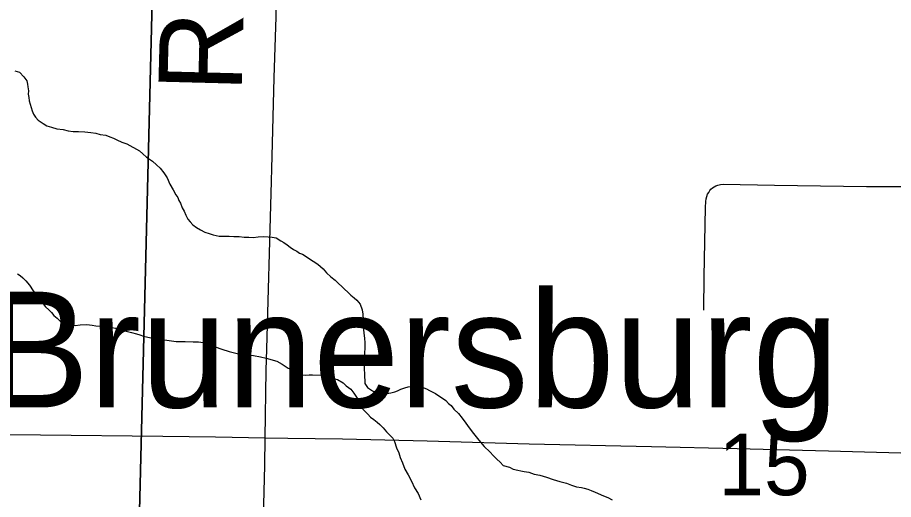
# Model space of a CAD drawing. Extents: x 2.4 to 73.1, y 4.5 to 25.6.
# Drawn here: x 47.5808 to 47.8792, y 23.2926 to 23.4568 of the extents above; entities that cross this region are included whole.
import ezdxf

# ---------------------------------------------------------------- set-up
doc = ezdxf.new("R2010")
doc.units = 0
for name, color, linetype in [('GM_X_Minor_River', 7, 'Continuous'), ('GM_X_Section', 7, 'Continuous'), ('GM_X_Section_Text', 7, 'Continuous'), ('GM_X_Township_Road', 7, 'Continuous'), ('GM_X_Township_Road_Text', 7, 'Continuous'), ('GM_X_Unincorporated_Text', 7, 'Continuous')]:
    doc.layers.add(name, color=color, linetype=linetype)

msp = doc.modelspace()

# ---------------------------------------------------------------- linework, layer by layer
at = {"layer": 'GM_X_Minor_River'}
for points in [[(47.5799, 23.4386), (47.58141, 23.43818), (47.58289, 23.43662), (47.58399, 23.43527), (47.58416, 23.43412), (47.58432, 23.43317), (47.58448, 23.43184), (47.58445, 23.4307), (47.58461, 23.42955), (47.58477, 23.42841), (47.58512, 23.42726), (47.58547, 23.42612), (47.58582, 23.42497), (47.58617, 23.42382), (47.58691, 23.42285), (47.58783, 23.42188), (47.58951, 23.4207), (47.59082, 23.41991), (47.59233, 23.41949), (47.59422, 23.41887), (47.5963, 23.41863), (47.598, 23.41821), (47.5997, 23.41797), (47.6016, 23.41792), (47.60369, 23.41787), (47.60577, 23.41763), (47.60747, 23.4174), (47.60898, 23.41698), (47.61088, 23.41674), (47.61219, 23.41614), (47.61351, 23.41572), (47.61463, 23.41513), (47.61632, 23.41432), (47.61802, 23.41371), (47.62232, 23.41133), (47.62344, 23.41035), (47.62474, 23.40918), (47.62679, 23.4078), (47.62809, 23.40662), (47.62939, 23.40545), (47.63068, 23.4039), (47.63178, 23.40216), (47.63268, 23.40005), (47.63377, 23.39813), (47.63467, 23.3964), (47.63541, 23.39543), (47.63576, 23.39447), (47.63631, 23.39351), (47.63684, 23.39197), (47.63757, 23.39082), (47.63811, 23.38947), (47.63883, 23.38813), (47.63957, 23.38716), (47.64049, 23.38619), (47.6418, 23.38521), (47.64311, 23.38441), (47.6446, 23.38362), (47.64611, 23.3832), (47.64743, 23.38278), (47.64951, 23.38235), (47.65103, 23.38231), (47.65293, 23.38227), (47.65445, 23.38223), (47.65634, 23.38218), (47.65805, 23.38195), (47.65957, 23.38191), (47.66109, 23.38187), (47.6628, 23.38202), (47.6647, 23.38216), (47.66622, 23.38212), (47.66754, 23.3819), (47.66887, 23.38167), (47.67055, 23.38068), (47.67149, 23.38009)], [(47.67149, 23.38009), (47.67261, 23.3793), (47.67373, 23.37851), (47.67485, 23.37772), (47.67597, 23.37713), (47.6769, 23.37653), (47.67784, 23.37613), (47.67878, 23.37554), (47.6799, 23.37475), (47.68308, 23.37277), (47.68401, 23.37199), (47.68494, 23.3712), (47.68604, 23.36985), (47.68753, 23.36848), (47.68902, 23.3673), (47.69013, 23.36614), (47.69124, 23.36516), (47.69217, 23.36419), (47.69328, 23.36321), (47.6944, 23.36223), (47.69551, 23.36125), (47.69644, 23.36047), (47.69755, 23.35912), (47.69826, 23.3572), (47.69841, 23.35568), (47.69855, 23.35377), (47.6985, 23.35169), (47.69882, 23.34921), (47.69896, 23.3475), (47.69911, 23.34598), (47.69907, 23.34427), (47.69902, 23.34237), (47.69897, 23.34029), (47.69892, 23.33839), (47.69888, 23.33687), (47.69904, 23.33554), (47.69901, 23.33421), (47.69917, 23.33326), (47.69914, 23.33212), (47.70006, 23.33077), (47.70174, 23.32958), (47.70268, 23.32918), (47.704, 23.32896), (47.70533, 23.32873), (47.70665, 23.3287), (47.70799, 23.32886), (47.70933, 23.3292), (47.71028, 23.32956), (47.71144, 23.3301), (47.71278, 23.33063), (47.71393, 23.33098), (47.71526, 23.33114), (47.71717, 23.33128), (47.71811, 23.33107), (47.71924, 23.33066), (47.72018, 23.33026), (47.72111, 23.32966), (47.72205, 23.32926), (47.72318, 23.32866), (47.7243, 23.32787), (47.72561, 23.32708), (47.72673, 23.32629), (47.72765, 23.32532), (47.72858, 23.32454), (47.7295, 23.32338), (47.73098, 23.32182), (47.73227, 23.32027), (47.73356, 23.31853), (47.73466, 23.31698), (47.73613, 23.31505), (47.73797, 23.31272), (47.73981, 23.31059), (47.74167, 23.30883), (47.74296, 23.30747), (47.74407, 23.3063), (47.74519, 23.30532), (47.7463, 23.30416), (47.74837, 23.30353), (47.74969, 23.30293), (47.7512, 23.30251), (47.75233, 23.3023), (47.75346, 23.30208), (47.75498, 23.30185), (47.75686, 23.30123), (47.75875, 23.3008), (47.76101, 23.30018), (47.76327, 23.29936), (47.76554, 23.29873), (47.7678, 23.29811), (47.76949, 23.29749), (47.77119, 23.29688), (47.77289, 23.29665), (47.77383, 23.29644), (47.77515, 23.29602), (47.77628, 23.29561), (47.7776, 23.29501), (47.78042, 23.2938), (47.78192, 23.29319), (47.78342, 23.2924)], [(47.58076, 23.36946), (47.5817, 23.36887), (47.58263, 23.36808), (47.58356, 23.36711), (47.58485, 23.36556), (47.58613, 23.36363), (47.5876, 23.36169), (47.58907, 23.35975), (47.59036, 23.3582), (47.59147, 23.35723), (47.5924, 23.35625), (47.59313, 23.35528), (47.59425, 23.35431), (47.59555, 23.35313), (47.59705, 23.35234), (47.59856, 23.35211), (47.60046, 23.35187), (47.60217, 23.35202), (47.60445, 23.35215), (47.60616, 23.35192), (47.60748, 23.35169), (47.60938, 23.35164), (47.61165, 23.3514), (47.61411, 23.35095), (47.61694, 23.35012), (47.61958, 23.34949), (47.62128, 23.34906), (47.62241, 23.34866), (47.62373, 23.34824), (47.62467, 23.34803), (47.62618, 23.34761), (47.62864, 23.34717), (47.63167, 23.3469), (47.63489, 23.34644), (47.63792, 23.34636), (47.64058, 23.3463), (47.64248, 23.34625), (47.64399, 23.34602), (47.6455, 23.3456), (47.64813, 23.34458), (47.65039, 23.34377), (47.65284, 23.34295), (47.65567, 23.3423), (47.66116, 23.3416), (47.66362, 23.34115), (47.66551, 23.34073), (47.66909, 23.33969), (47.67097, 23.33869), (47.67302, 23.33731), (47.67509, 23.3365), (47.67602, 23.33571), (47.67696, 23.33531), (47.6779, 23.33509), (47.67904, 23.33488), (47.68018, 23.33504), (47.68132, 23.33501), (47.68436, 23.33493), (47.68643, 23.33431), (47.68756, 23.33409), (47.68888, 23.33368), (47.68983, 23.33346), (47.6917, 23.33228), (47.69281, 23.3313), (47.6943, 23.33012), (47.69541, 23.32876), (47.69632, 23.32741), (47.69705, 23.32625), (47.69776, 23.32415), (47.69906, 23.32279), (47.70017, 23.32162), (47.70109, 23.32065), (47.70221, 23.31986), (47.70333, 23.31888), (47.70426, 23.3181), (47.70537, 23.31693), (47.70647, 23.31557), (47.70777, 23.3144), (47.7087, 23.31343), (47.70924, 23.31227), (47.70994, 23.31017), (47.71066, 23.30844)], [(47.71066, 23.30844), (47.71119, 23.30691), (47.7119, 23.30499), (47.7128, 23.30288), (47.71389, 23.30095), (47.71498, 23.29884), (47.71606, 23.29653), (47.71734, 23.2946), (47.71824, 23.29249)]]:
    msp.add_lwpolyline(points, dxfattribs=at)
at = {"layer": 'GM_X_Section'}
for points in [[(47.12615, 23.59289), (47.62968, 23.58585), (47.61706, 23.07825), (47.11403, 23.09078)], [(47.62968, 23.58585), (48.12804, 23.57663), (48.11463, 23.07626), (47.61706, 23.07825)]]:
    msp.add_lwpolyline(points, close=True, dxfattribs=at)
at = {"layer": 'GM_X_Township_Road'}
for points in [[(47.6652, 23.31356), (47.66555, 23.3365), (47.66572, 23.34395), (47.66723, 23.39678), (47.66758, 23.40952), (47.66828, 23.43625), (47.66886, 23.45707), (47.66926, 23.47105), (47.67, 23.49591), (47.67178, 23.55962), (47.67253, 23.58703)], [(47.81461, 23.35706), (47.81474, 23.36858), (47.81516, 23.39205), (47.81528, 23.39407), (47.81541, 23.395), (47.81567, 23.39583), (47.81591, 23.39657), (47.81628, 23.39723), (47.81665, 23.39781), (47.81706, 23.3983), (47.81755, 23.39871), (47.81813, 23.39912), (47.81874, 23.39941), (47.81936, 23.39966), (47.82031, 23.39991), (47.82125, 23.39999), (47.83869, 23.39964), (47.87007, 23.39927), (47.89998, 23.39925)], [(47.33224, 23.31822), (47.35366, 23.31795), (47.39717, 23.31735), (47.41395, 23.3171), (47.4441, 23.3167), (47.46678, 23.31627), (47.51837, 23.31556), (47.56375, 23.31487), (47.58861, 23.31459), (47.63026, 23.31411), (47.64828, 23.31386), (47.6652, 23.31356)], [(47.65556, 22.97344), (47.65572, 22.97816), (47.65674, 23.00895), (47.65729, 23.02884), (47.65796, 23.04716), (47.65876, 23.07359), (47.65976, 23.11367), (47.66057, 23.13635), (47.66121, 23.15531), (47.66198, 23.17643), (47.66275, 23.21591), (47.66333, 23.2389), (47.66419, 23.26967), (47.66463, 23.28645), (47.66506, 23.30417), (47.6652, 23.31356)], [(47.6652, 23.31356), (47.67283, 23.31343), (47.69148, 23.31321), (47.72038, 23.3125), (47.75517, 23.31148), (47.79681, 23.31061), (47.82601, 23.30992), (47.85708, 23.30916), (47.89405, 23.30811), (47.90896, 23.30777), (47.95029, 23.30664), (48.01492, 23.30515), (48.06495, 23.30394), (48.08484, 23.30361), (48.11342, 23.30283), (48.13859, 23.30224), (48.15174, 23.30191)]]:
    msp.add_lwpolyline(points, dxfattribs=at)

# ---------------------------------------------------------------- texts
at = {"layer": 'GM_X_Section_Text'}
msp.add_text('15', height=0.020928, rotation=0, dxfattribs=at).set_placement((47.81956, 23.29401))
at = {"layer": 'GM_X_Township_Road_Text'}
msp.add_text('RD', height=0.028409, rotation=88.5178, dxfattribs=at).set_placement((47.65712, 23.43111))
at = {"layer": 'GM_X_Unincorporated_Text'}
msp.add_text('Brunersburg', height=0.0394886, rotation=0, dxfattribs=at).set_placement((47.56998, 23.32391))

doc.saveas('drawing.dxf')
